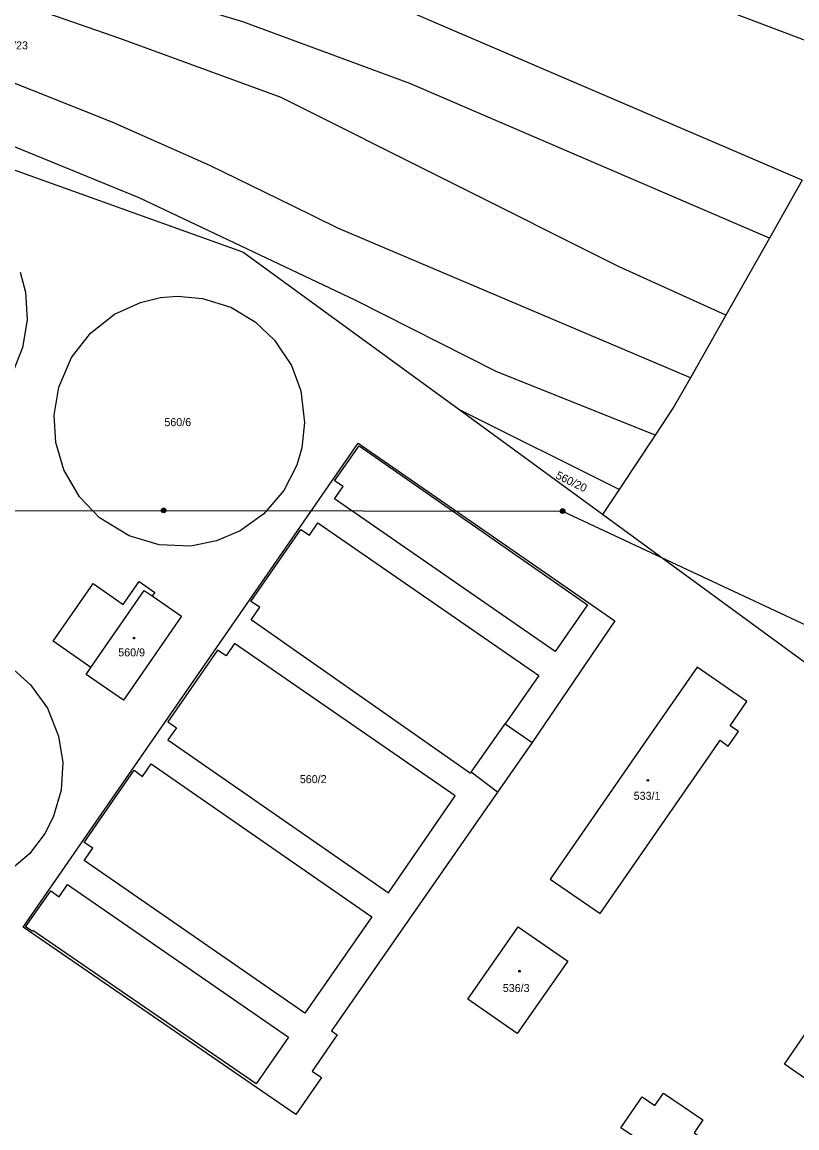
# Model space of a CAD drawing. Extents: x -757266 to -753360, y -1162585 to -1157740.
# Drawn here: x -756556.2 to -756391.6, y -1161501.2 to -1161266.2 of the extents above; entities that cross this region are included whole.
import ezdxf

# ---------------------------------------------------------------- set-up
doc = ezdxf.new("R2010")
doc.units = 0
for name, color, linetype in [('Hranice parcel', 7, 'Continuous'), ('Parcelní čísla', 7, 'Continuous'), ('Poz předměty', 7, 'Continuous'), ('Vnitřní kresba', 7, 'Continuous'), ('Značky budov', 7, 'Continuous')]:
    doc.layers.add(name, color=color, linetype=linetype)

msp = doc.modelspace()

# ---------------------------------------------------------------- linework, layer by layer
at = {"layer": 'Hranice parcel'}
for p, q in [((-756390.46, -1161299.8), (-756397.42, -1161312.12)), ((-756397.42, -1161312.12), (-756406.68, -1161328.5)), ((-756406.68, -1161328.5), (-756414.21, -1161341.81)), ((-756432.89, -1161370.9), (-756463.44, -1161348.59)), ((-756429.36, -1161365.57), (-756463.44, -1161348.59)), ((-756421.73, -1161354.05), (-756429.36, -1161365.57)), ((-756429.36, -1161365.57), (-756432.89, -1161370.9))]:
    msp.add_line(p, q, dxfattribs=at)
for points in [[(-756376.54, -1161275.16), (-756404.75, -1161264.5), (-756521.45, -1161229.22), (-756646.04, -1161189.12), (-756683.8, -1161179.21)], [(-756390.46, -1161299.8), (-756481.22, -1161260.78), (-756640.9, -1161209.51), (-756684.73, -1161196.86)], [(-756397.42, -1161312.12), (-756473.83, -1161279.29), (-756509.26, -1161266.19), (-756536.8, -1161257.81), (-756685.24, -1161206.6)], [(-756406.68, -1161328.5), (-756429.49, -1161318.15), (-756501.16, -1161282.25), (-756535.44, -1161269.71), (-756687.23, -1161216.94)], [(-756414.21, -1161341.81), (-756489.12, -1161310.03), (-756498.73, -1161305.28), (-756516.26, -1161296.69), (-756537.06, -1161287.49), (-756605.36, -1161260.26), (-756689.36, -1161228.02)], [(-756421.73, -1161354.05), (-756455.51, -1161340.47), (-756485.43, -1161325.36), (-756531.31, -1161303.59), (-756691.3, -1161238.09)], [(-756463.44, -1161348.59), (-756509.28, -1161315.1), (-756579.41, -1161290.01), (-756583.91, -1161291.39)], [(-756556.55, -1161319.4), (-756555.46, -1161323.61), (-756555.09, -1161329.51), (-756556.05, -1161335.38), (-756557.97, -1161340.3)], [(-756526.77, -1161324.78), (-756523.14, -1161324.48), (-756517.86, -1161324.94), (-756511.86, -1161326.82), (-756506.64, -1161329.92), (-756502.54, -1161333.8), (-756498.95, -1161339.22), (-756496.95, -1161344.63), (-756496.16, -1161351.3), (-756496.76, -1161356.71), (-756497.85, -1161360.41), (-756500.57, -1161365.74), (-756504.85, -1161370.75), (-756509.82, -1161374.32), (-756514.87, -1161376.48), (-756520.33, -1161377.57), (-756527.07, -1161377.33), (-756533.45, -1161375.44), (-756539.71, -1161371.58), (-756543.98, -1161367.12), (-756547.28, -1161361.39), (-756548.98, -1161355.57), (-756549.33, -1161349.75), (-756548.36, -1161343.85), (-756545.65, -1161337.53), (-756541.62, -1161332.32), (-756536.51, -1161328.31), (-756531, -1161325.79), (-756526.77, -1161324.78)], [(-756414.21, -1161341.81), (-756417.64, -1161347.88), (-756421.73, -1161354.05)], [(-756455.17, -1161429.88), (-756490.44, -1161480.57), (-756489.26, -1161481.46), (-756494.59, -1161489.18), (-756492.59, -1161490.51), (-756498.05, -1161498.38), (-756500.54, -1161496.7), (-756505.28, -1161493.41), (-756555.95, -1161458.59), (-756484.78, -1161355.73), (-756430.26, -1161393.46), (-756447.86, -1161419.3), (-756455.17, -1161429.88)], [(-756369.33, -1161417.3), (-756388.09, -1161403.64), (-756428.45, -1161374.14), (-756432.89, -1161370.9)], [(-756541.09, -1161385.54), (-756534.69, -1161389.97), (-756531.32, -1161385.1), (-756528, -1161387.42), (-756528.52, -1161388.17), (-756522.3, -1161392.46), (-756534.65, -1161410.31), (-756542.56, -1161404.86), (-756541.55, -1161403.4), (-756549.56, -1161397.8), (-756541.52, -1161386.17), (-756541.09, -1161385.54)], [(-756558.71, -1161403.19), (-756554.36, -1161407.06), (-756550.81, -1161412.03), (-756548.41, -1161417.96), (-756547.53, -1161423.54), (-756547.89, -1161429.42), (-756549.5, -1161435.01), (-756551.3, -1161438.58), (-756554.61, -1161442.98), (-756559.24, -1161446.94)], [(-756402.25, -1161410.64), (-756412.76, -1161403.29), (-756423.62, -1161418.92), (-756440.46, -1161443.28), (-756443.98, -1161448.37), (-756433.38, -1161455.66), (-756409.11, -1161420.57), (-756407.92, -1161418.85), (-756406.17, -1161420.07), (-756404, -1161417.01), (-756405.79, -1161415.77), (-756402.25, -1161410.64)], [(-756440.28, -1161465.81), (-756451.04, -1161481.19), (-756461.51, -1161473.87), (-756450.78, -1161458.51), (-756440.28, -1161465.81)], [(-756382.56, -1161498.55), (-756386.98, -1161495.54), (-756385.64, -1161493.6), (-756394.23, -1161487.68), (-756386.63, -1161476.66), (-756355.93, -1161497.86), (-756358.14, -1161501.05), (-756356.8, -1161502.03), (-756357.72, -1161503.5), (-756359.15, -1161502.51), (-756363.54, -1161508.85), (-756364.7, -1161510.75), (-756368.03, -1161508.5), (-756366.74, -1161506.64), (-756381.25, -1161496.69), (-756382.56, -1161498.55)], [(-756432.53, -1161511.28), (-756426.61, -1161502.85), (-756428.99, -1161501.19), (-756424.46, -1161494.61), (-756421.81, -1161496.44), (-756419.95, -1161493.81), (-756411.59, -1161499.53), (-756413.45, -1161502.24), (-756399.82, -1161511.57), (-756404.28, -1161518.1), (-756396.55, -1161523.42), (-756402.6, -1161531.88), (-756402.85, -1161531.71), (-756432.29, -1161511.45), (-756432.53, -1161511.28)]]:
    msp.add_lwpolyline(points, dxfattribs=at)
at = {"layer": 'Poz předměty'}
for p, q in [((-756611.71, -1161370.26), (-756526.1, -1161370.02)), ((-756526.1, -1161370.02), (-756441.37, -1161370.14)), ((-756441.37, -1161370.14), (-756359.45, -1161408.54))]:
    msp.add_line(p, q, dxfattribs=at)
for centre, radius in [((-756526.1034, -1161370.0199), 0.5), ((-756526.1034, -1161370.0199), 0.4), ((-756526.1034, -1161370.0199), 0.3), ((-756526.1034, -1161370.0199), 0.2), ((-756526.1034, -1161370.0199), 0.1), ((-756441.3734, -1161370.1399), 0.5), ((-756441.3734, -1161370.1399), 0.4), ((-756441.3734, -1161370.1399), 0.3), ((-756441.3734, -1161370.1399), 0.2), ((-756441.3734, -1161370.1399), 0.1)]:
    msp.add_circle(centre, radius, dxfattribs=at)
at = {"layer": 'Vnitřní kresba'}
for p, q in [((-756489.8, -1161363.71), (-756484.61, -1161356.3)), ((-756484.61, -1161356.3), (-756436.07, -1161390.09)), ((-756487.99, -1161364.95), (-756489.8, -1161363.71)), ((-756489.8, -1161367.54), (-756487.99, -1161364.95)), ((-756442.94, -1161400.02), (-756489.8, -1161367.54)), ((-756495.14, -1161375.27), (-756493.32, -1161372.67)), ((-756493.32, -1161372.67), (-756446.44, -1161405.09)), ((-756507.56, -1161389.33), (-756496.96, -1161374.04)), ((-756496.96, -1161374.04), (-756495.14, -1161375.27)), ((-756541.55, -1161403.4), (-756530.23, -1161387.02)), ((-756530.23, -1161387.02), (-756528.52, -1161388.17)), ((-756505.67, -1161390.59), (-756507.56, -1161389.33)), ((-756507.53, -1161393.27), (-756505.67, -1161390.59)), ((-756436.07, -1161390.09), (-756442.94, -1161400.02)), ((-756460.9, -1161425.93), (-756507.53, -1161393.27)), ((-756511.03, -1161398.27), (-756512.86, -1161400.89)), ((-756464.17, -1161430.68), (-756511.03, -1161398.27)), ((-756514.69, -1161399.67), (-756525.23, -1161414.94)), ((-756512.86, -1161400.89), (-756514.69, -1161399.67)), ((-756446.44, -1161405.09), (-756453.58, -1161415.36)), ((-756525.23, -1161414.94), (-756523.39, -1161416.18)), ((-756460.76, -1161425.62), (-756453.58, -1161415.36)), ((-756453.58, -1161415.36), (-756447.86, -1161419.3)), ((-756523.39, -1161416.18), (-756525.21, -1161418.79)), ((-756525.21, -1161418.79), (-756478.36, -1161451.24)), ((-756530.59, -1161426.52), (-756528.76, -1161423.89)), ((-756528.76, -1161423.89), (-756481.9, -1161456.35)), ((-756542.97, -1161440.58), (-756532.37, -1161425.23)), ((-756532.37, -1161425.23), (-756530.59, -1161426.52)), ((-756460.76, -1161425.62), (-756460.9, -1161425.93)), ((-756455.17, -1161429.88), (-756460.76, -1161425.62)), ((-756478.36, -1161451.24), (-756464.17, -1161430.68)), ((-756541.17, -1161441.81), (-756542.97, -1161440.58)), ((-756542.97, -1161444.4), (-756541.17, -1161441.81)), ((-756496.11, -1161476.82), (-756542.97, -1161444.4)), ((-756555.42, -1161458.48), (-756550.1, -1161450.87)), ((-756550.1, -1161450.87), (-756548.32, -1161452.14)), ((-756548.32, -1161452.14), (-756546.5, -1161449.52)), ((-756546.5, -1161449.52), (-756499.62, -1161481.94)), ((-756481.9, -1161456.35), (-756496.11, -1161476.82)), ((-756554.01, -1161459.43), (-756555.42, -1161458.48)), ((-756553.9, -1161459.27), (-756554.01, -1161459.43)), ((-756506.48, -1161491.84), (-756553.9, -1161459.27)), ((-756499.62, -1161481.94), (-756506.48, -1161491.84))]:
    msp.add_line(p, q, dxfattribs=at)
at = {"layer": 'Značky budov'}
for centre in [(-756532.3868, -1161397.1492), (-756423.2468, -1161427.3492), (-756450.5068, -1161467.9192)]:
    msp.add_circle(centre, 0.175, dxfattribs=at)

# ---------------------------------------------------------------- texts
at = {"layer": 'Parcelní čísla'}
for s, p in [('560/23', (-756561.88, -1161272.04)), ('560/6', (-756525.95, -1161352.1)), ('560/9', (-756535.75, -1161401.02)), ('560/2', (-756497.18, -1161427.96)), ('533/1', (-756426.27, -1161431.5)), ('536/3', (-756454.07, -1161472.35))]:
    msp.add_text(s, height=1.7, dxfattribs=at).set_placement(p)
msp.add_text('560/20', height=1.7, rotation=334, dxfattribs=at).set_placement((-756442.982, -1161363.123))

doc.saveas('drawing.dxf')
